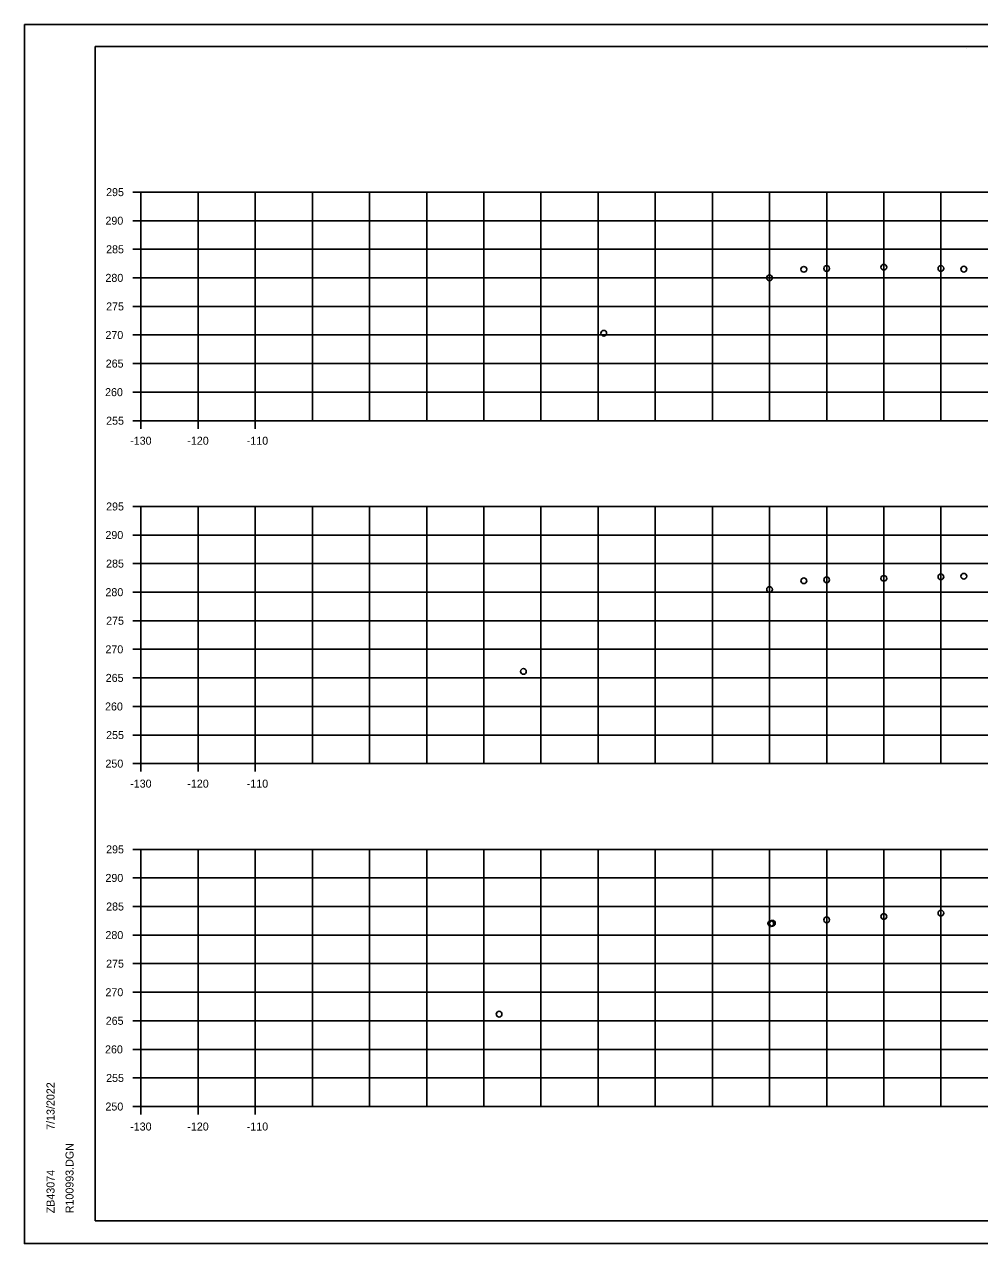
# Model space of a CAD drawing. Extents: x 4667 to 1632277, y -2100 to 724501.
# Drawn here: x 5969.1 to 6136.3, y -683.7 to -470.4 of the extents above; entities that cross this region are included whole.
import ezdxf

# ---------------------------------------------------------------- set-up
doc = ezdxf.new("R2010")
doc.units = 0
for name, color, linetype in [('R_Axis', 7, 'Continuous'), ('R_Axis Annot', 7, 'Continuous'), ('R_Grid', 7, 'Continuous'), ('R_No Plot', 7, 'Continuous')]:
    doc.layers.add(name, color=color, linetype=linetype)

msp = doc.modelspace()

# ---------------------------------------------------------------- linework, layer by layer
at = {"layer": 'R_Axis'}
for p, q in [((5988.12, -499.75), (5989.52, -499.75)), ((5989.52, -539.75), (5989.52, -499.75)), ((5988.12, -504.75), (5989.52, -504.75)), ((5988.12, -509.75), (5989.52, -509.75)), ((5988.12, -514.75), (5989.52, -514.75)), ((5988.12, -519.75), (5989.52, -519.75)), ((5988.12, -524.75), (5989.52, -524.75)), ((5988.12, -529.75), (5989.52, -529.75)), ((5988.12, -534.75), (5989.52, -534.75)), ((5988.12, -539.75), (5989.52, -539.75)), ((5989.52, -541.15), (5989.52, -539.75)), ((5999.52, -541.15), (5999.52, -539.75)), ((6009.52, -541.15), (6009.52, -539.75)), ((5988.12, -554.75), (5989.52, -554.75)), ((5989.52, -599.75), (5989.52, -554.75)), ((5988.12, -559.75), (5989.52, -559.75)), ((5988.12, -564.75), (5989.52, -564.75)), ((5988.12, -569.75), (5989.52, -569.75)), ((5988.12, -574.75), (5989.52, -574.75)), ((5988.12, -579.75), (5989.52, -579.75)), ((5988.12, -584.75), (5989.52, -584.75)), ((5988.12, -589.75), (5989.52, -589.75)), ((5988.12, -594.75), (5989.52, -594.75)), ((5988.12, -599.75), (5989.52, -599.75)), ((5989.52, -601.15), (5989.52, -599.75)), ((5999.52, -601.15), (5999.52, -599.75)), ((6009.52, -601.15), (6009.52, -599.75)), ((5988.12, -614.75), (5989.52, -614.75)), ((5989.52, -659.75), (5989.52, -614.75)), ((5988.12, -619.75), (5989.52, -619.75)), ((5988.12, -624.75), (5989.52, -624.75)), ((5988.12, -629.75), (5989.52, -629.75)), ((5988.12, -634.75), (5989.52, -634.75)), ((5988.12, -639.75), (5989.52, -639.75)), ((5988.12, -644.75), (5989.52, -644.75)), ((5988.12, -649.75), (5989.52, -649.75)), ((5988.12, -654.75), (5989.52, -654.75)), ((5988.12, -659.75), (5989.52, -659.75)), ((5989.52, -661.15), (5989.52, -659.75)), ((5999.52, -661.15), (5999.52, -659.75)), ((6009.52, -661.15), (6009.52, -659.75))]:
    msp.add_line(p, q, dxfattribs=at)
at = {"layer": 'R_Grid'}
for p, q in [((5989.52, -499.75), (6289.52, -499.75)), ((5989.52, -539.75), (5989.52, -499.75)), ((5999.52, -539.75), (5999.52, -499.75)), ((6009.52, -539.75), (6009.52, -499.75)), ((6019.52, -539.75), (6019.52, -499.75)), ((6029.52, -539.75), (6029.52, -499.75)), ((6039.52, -539.75), (6039.52, -499.75)), ((6049.52, -539.75), (6049.52, -499.75)), ((6059.52, -539.75), (6059.52, -499.75)), ((6069.52, -539.75), (6069.52, -499.75)), ((6079.52, -539.75), (6079.52, -499.75)), ((6089.52, -539.75), (6089.52, -499.75)), ((6099.52, -539.75), (6099.52, -499.75)), ((6109.52, -539.75), (6109.52, -499.75)), ((6119.52, -539.75), (6119.52, -499.75)), ((6129.52, -539.75), (6129.52, -499.75)), ((5989.52, -504.75), (6289.52, -504.75)), ((5989.52, -509.75), (6289.52, -509.75)), ((5989.52, -514.75), (6289.52, -514.75)), ((5989.52, -519.75), (6289.52, -519.75)), ((5989.52, -524.75), (6289.52, -524.75)), ((5989.52, -529.75), (6289.52, -529.75)), ((5989.52, -534.75), (6289.52, -534.75)), ((5989.52, -539.75), (6289.52, -539.75)), ((5989.52, -554.75), (6289.52, -554.75)), ((5989.52, -599.75), (5989.52, -554.75)), ((5999.52, -599.75), (5999.52, -554.75)), ((6009.52, -599.75), (6009.52, -554.75)), ((6019.52, -599.75), (6019.52, -554.75)), ((6029.52, -599.75), (6029.52, -554.75)), ((6039.52, -599.75), (6039.52, -554.75)), ((6049.52, -599.75), (6049.52, -554.75)), ((6059.52, -599.75), (6059.52, -554.75)), ((6069.52, -599.75), (6069.52, -554.75)), ((6079.52, -599.75), (6079.52, -554.75)), ((6089.52, -599.75), (6089.52, -554.75)), ((6099.52, -599.75), (6099.52, -554.75)), ((6109.52, -599.75), (6109.52, -554.75)), ((6119.52, -599.75), (6119.52, -554.75)), ((6129.52, -599.75), (6129.52, -554.75)), ((5989.52, -559.75), (6289.52, -559.75)), ((5989.52, -564.75), (6289.52, -564.75)), ((5989.52, -569.75), (6289.52, -569.75)), ((5989.52, -574.75), (6289.52, -574.75)), ((5989.52, -579.75), (6289.52, -579.75)), ((5989.52, -584.75), (6289.52, -584.75)), ((5989.52, -589.75), (6289.52, -589.75)), ((5989.52, -594.75), (6289.52, -594.75)), ((5989.52, -599.75), (6289.52, -599.75)), ((5989.52, -614.75), (6289.52, -614.75)), ((5989.52, -659.75), (5989.52, -614.75)), ((5999.52, -659.75), (5999.52, -614.75)), ((6009.52, -659.75), (6009.52, -614.75)), ((6019.52, -659.75), (6019.52, -614.75)), ((6029.52, -659.75), (6029.52, -614.75)), ((6039.52, -659.75), (6039.52, -614.75)), ((6049.52, -659.75), (6049.52, -614.75)), ((6059.52, -659.75), (6059.52, -614.75)), ((6069.52, -659.75), (6069.52, -614.75)), ((6079.52, -659.75), (6079.52, -614.75)), ((6089.52, -659.75), (6089.52, -614.75)), ((6099.52, -659.75), (6099.52, -614.75)), ((6109.52, -659.75), (6109.52, -614.75)), ((6119.52, -659.75), (6119.52, -614.75)), ((6129.52, -659.75), (6129.52, -614.75)), ((5989.52, -619.75), (6289.52, -619.75)), ((5989.52, -624.75), (6289.52, -624.75)), ((5989.52, -629.75), (6289.52, -629.75)), ((5989.52, -634.75), (6289.52, -634.75)), ((5989.52, -639.75), (6289.52, -639.75)), ((5989.52, -644.75), (6289.52, -644.75)), ((5989.52, -649.75), (6289.52, -649.75)), ((5989.52, -654.75), (6289.52, -654.75)), ((5989.52, -659.75), (6289.52, -659.75))]:
    msp.add_line(p, q, dxfattribs=at)
at = {"layer": 'R_No Plot'}
for p, q in [((5969.12, -470.4), (6302.46, -470.4)), ((5981.52, -474.29), (6297.7, -474.29)), ((5981.52, -679.75), (5981.52, -474.29)), ((6134.04, -474.55), (6134.04, -474.55)), ((6134.04, -474.55), (6134.04, -474.55)), ((5981.52, -679.75), (5981.52, -679.75)), ((6297.7, -679.75), (5981.52, -679.75)), ((5969.12, -683.73), (6302.46, -683.73))]:
    msp.add_line(p, q, dxfattribs=at)
for points in [[(5969.12, -470.4), (6302.46, -470.4), (6302.46, -683.74), (5969.12, -683.74)], [(6215.44, -474.29), (6215.44, -484.17), (6251.18, -484.17), (6251.18, -487.09), (6274.38, -487.09), (6274.38, -511.43), (6297.7, -511.43), (6297.7, -679.75), (5981.52, -679.75), (5981.52, -474.29)]]:
    msp.add_lwpolyline(points, close=True, dxfattribs=at)
for centre in [(6105.52, -513.26), (6109.52, -513.1), (6119.52, -512.9), (6129.52, -513.1), (6133.52, -513.23), (6099.52, -514.76), (6070.51, -524.44), (6105.52, -567.76), (6109.52, -567.6), (6119.52, -567.33), (6129.52, -567.06), (6133.52, -566.96), (6099.52, -569.26), (6056.45, -583.62), (6100.02, -627.68), (6109.52, -627.1), (6119.52, -626.5), (6129.52, -625.9), (6099.74, -627.75), (6052.2, -643.59)]:
    msp.add_circle(centre, 0.5, dxfattribs=at)

# ---------------------------------------------------------------- texts
at = {"layer": 'R_Axis Annot'}
for s, p in [('295', (5983.42, -500.45)), ('290', (5983.3, -505.45)), ('285', (5983.42, -510.45)), ('280', (5983.3, -515.45)), ('275', (5983.42, -520.45)), ('270', (5983.3, -525.45)), ('265', (5983.35, -530.45)), ('260', (5983.23, -535.45)), ('255', (5983.42, -540.45)), ('-130', (5987.63, -543.95)), ('-120', (5997.63, -543.95)), ('-110', (6008.03, -543.95)), ('295', (5983.42, -555.45)), ('290', (5983.3, -560.45)), ('285', (5983.42, -565.45)), ('280', (5983.3, -570.45)), ('275', (5983.42, -575.45)), ('270', (5983.3, -580.45)), ('265', (5983.35, -585.45)), ('260', (5983.23, -590.45)), ('255', (5983.42, -595.45)), ('250', (5983.3, -600.45)), ('-130', (5987.63, -603.95)), ('-120', (5997.63, -603.95)), ('-110', (6008.03, -603.95)), ('295', (5983.42, -615.45)), ('290', (5983.3, -620.45)), ('285', (5983.42, -625.45)), ('280', (5983.3, -630.45)), ('275', (5983.42, -635.45)), ('270', (5983.3, -640.45)), ('265', (5983.35, -645.45)), ('260', (5983.23, -650.45)), ('255', (5983.42, -655.45)), ('250', (5983.3, -660.45)), ('-130', (5987.63, -663.95)), ('-120', (5997.63, -663.95)), ('-110', (6008.03, -663.95))]:
    msp.add_text(s, height=1.4, dxfattribs=at).set_placement(p)
at = {"layer": 'R_No Plot'}
for s, p in [('7/13/2022', (5974.39, -663.83)), ('R100993.DGN', (5977.72, -678.43)), ('ZB43074', (5974.39, -678.43))]:
    msp.add_text(s, height=1.4, rotation=90, dxfattribs=at).set_placement(p)

doc.saveas('drawing.dxf')
